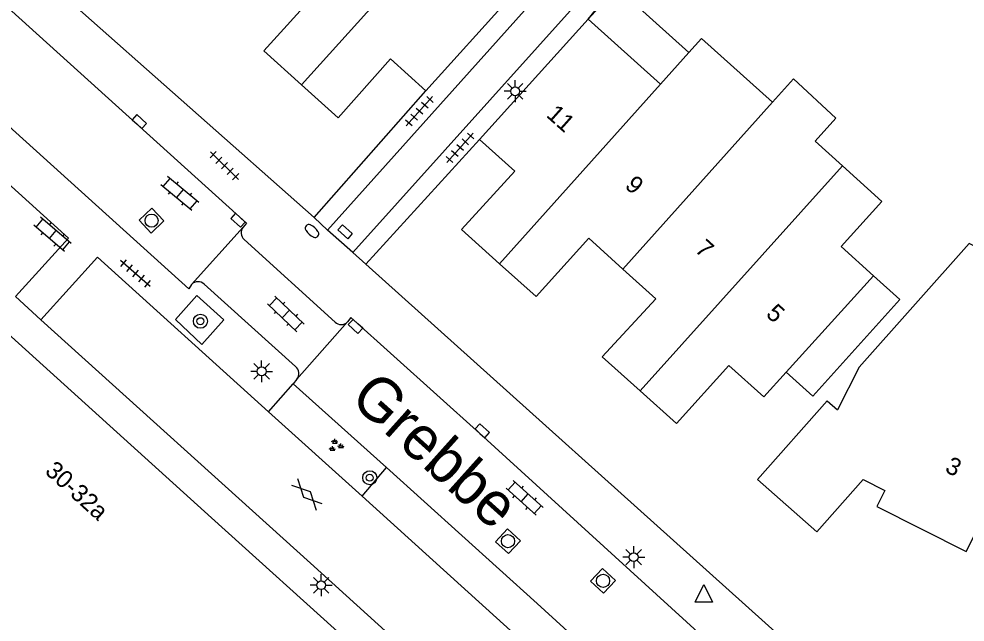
# Model space of a CAD drawing. Extents: x 131000 to 133013, y 393000 to 396501.
# Drawn here: x 131375.9 to 131429.8, y 395175.6 to 395209.9 of the extents above; entities that cross this region are included whole.
import ezdxf

# ---------------------------------------------------------------- set-up
doc = ezdxf.new("R2010")
doc.units = 0
for name, color, linetype in [('gg-anno-huisnummerreeks BGT', 7, 'Continuous'), ('gg-anno-openbare ruimte label', 7, 'Continuous'), ('gg-bbg-gedigitaliseerde bebouwing', 7, 'Continuous'), ('gg-bbg-hoofdgebouw', 7, 'Continuous'), ('gg-bbg-luifel en loopbrug', 7, 'Continuous'), ('gg-bbg-tussenscheiding', 7, 'Continuous'), ('gg-knt-verharding', 7, 'Continuous'), ('gt-symb-boom', 7, 'Continuous'), ('gt-symb-brandkraan', 7, 'Continuous'), ('gt-symb-gesloten verharding', 7, 'Continuous'), ('gt-symb-groenvak', 7, 'Continuous'), ('gt-symb-klinker verharding', 7, 'Continuous'), ('gt-symb-kolk', 7, 'Continuous'), ('gt-symb-kolk center center', 7, 'Continuous'), ('gt-symb-lichtmast', 7, 'Continuous'), ('gt-symb-rioolschacht', 7, 'Continuous'), ('gt-symb-tegel verharding', 7, 'Continuous'), ('gt-symb-waterafsluiter', 7, 'Continuous')]:
    doc.layers.add(name, color=color, linetype=linetype)

# ---------------------------------------------------------------- blocks, each defined once
blk = doc.blocks.new('gt0-WAFSL')
at = {"layer": 'gt-symb-waterafsluiter'}
for p, q in [((-0.5, -0.333), (0, 0.667)), ((0, 0.667), (0.5, -0.333)), ((0.5, -0.333), (-0.5, -0.333))]:
    blk.add_line(p, q, dxfattribs=at)
blk = doc.blocks.new('gt0-RS')
at = {"layer": 'gt-symb-rioolschacht'}
blk.add_lwpolyline([(-0.5, -0.5), (0.5, -0.5), (0.5, 0.5), (-0.5, 0.5)], close=True, dxfattribs=at)
blk.add_circle((0, 0), 0.375, dxfattribs=at)
blk = doc.blocks.new('gt0-LMAST')
at = {"layer": 'gt-symb-lichtmast'}
for p, q in [((-0.005, 0.246), (-0.005, 0.621)), ((-0.182, 0.173), (-0.447, 0.438)), ((0.172, 0.173), (0.437, 0.438)), ((-0.255, -0.004), (-0.63, -0.004)), ((-0.182, -0.181), (-0.447, -0.446)), ((-0.005, -0.254), (-0.005, -0.629)), ((0.437, -0.446), (0.172, -0.181)), ((0.245, -0.004), (0.62, -0.004))]:
    blk.add_line(p, q, dxfattribs=at)
blk.add_circle((-0.005, -0.004), 0.25, dxfattribs=at)
blk = doc.blocks.new('gt0-KL1')
at = {"layer": 'gt-symb-klinker verharding'}
for p, q in [((-1.15, 0.3), (1.15, 0.3)), ((-1, -0.3), (-1, 0.3)), ((-0.5, 0.3), (-0.5, 0.45)), ((0, -0.3), (0, 0.3)), ((0.5, 0.3), (0.5, 0.45)), ((1, -0.3), (1, 0.3)), ((-1.15, -0.3), (1.15, -0.3)), ((-0.5, -0.45), (-0.5, -0.3)), ((0.5, -0.45), (0.5, -0.3))]:
    blk.add_line(p, q, dxfattribs=at)
blk = doc.blocks.new('gt0-KOLK')
at = {"layer": 'gt-symb-kolk'}
blk.add_lwpolyline([(0, 0), (0.375, 0), (0.375, 0.4), (-0.375, 0.4), (-0.375, 0), (0, 0)], dxfattribs=at)
blk = doc.blocks.new('gt0-TEG1')
at = {"layer": 'gt-symb-tegel verharding'}
for p, q in [((-1.125, 0), (1.125, 0)), ((-0.9, -0.25), (-0.9, 0.25)), ((-0.45, -0.25), (-0.45, 0.25)), ((0, -0.25), (0, 0.25)), ((0.45, -0.25), (0.45, 0.25)), ((0.9, -0.25), (0.9, 0.25))]:
    blk.add_line(p, q, dxfattribs=at)
blk = doc.blocks.new('gt0-BR')
at = {"layer": 'gt-symb-brandkraan'}
for centre, radius, start, end in [((-0.244, 0), 0.206, 107.5669, 252.4331), ((0.599, -2.664), 3, 106.892, 107.5669), ((0, -0.691), 0.938, 73.108, 106.892), ((-0.599, -2.664), 3, 72.4331, 73.108), ((0.244, 0), 0.206, 287.567, 72.4331), ((0.599, 2.664), 3, 252.4331, 253.108), ((0, 0.691), 0.938, 253.108, 286.8921), ((-0.599, 2.664), 3, 286.8921, 287.567)]:
    blk.add_arc(centre, radius, start, end, dxfattribs=at)
blk = doc.blocks.new('gt0-KOLKCC')
at = {"layer": 'gt-symb-kolk center center'}
blk.add_lwpolyline([(-0.375, 0.2), (0.375, 0.2), (0.375, -0.2), (-0.375, -0.2)], close=True, dxfattribs=at)
blk = doc.blocks.new('gt0-GESVH1')
at = {"layer": 'gt-symb-gesloten verharding'}
for p, q in [((-0.992, -0.261), (0.008, 0.239)), ((0.008, -0.261), (-0.992, 0.239)), ((0.008, 0.239), (1.008, -0.261)), ((1.008, 0.239), (0.008, -0.261))]:
    blk.add_line(p, q, dxfattribs=at)
blk = doc.blocks.new('gt0-GRVAK')
at = {"layer": 'gt-symb-groenvak'}
for p, q in [((-0.11, 0.189), (-0.228, 0.24)), ((-0.182, 0.153), (0.088, 0.153)), ((-0.091, 0.211), (-0.156, 0.322)), ((-0.047, 0.214), (-0.047, 0.393)), ((-0.004, 0.211), (0.061, 0.322)), ((0.015, 0.189), (0.133, 0.24)), ((0.262, -0.052), (0.197, 0.059)), ((0.305, -0.049), (0.305, 0.13)), ((0.349, -0.052), (0.414, 0.059)), ((-0.245, -0.228), (-0.363, -0.177)), ((-0.318, -0.264), (-0.047, -0.264)), ((-0.226, -0.206), (-0.291, -0.095)), ((-0.183, -0.203), (-0.183, -0.024)), ((-0.139, -0.206), (-0.074, -0.095)), ((-0.12, -0.228), (-0.002, -0.177)), ((0.243, -0.074), (0.125, -0.023)), ((0.17, -0.11), (0.441, -0.11)), ((0.368, -0.074), (0.486, -0.023))]:
    blk.add_line(p, q, dxfattribs=at)
blk = doc.blocks.new('gt0-BOOM')
at = {"layer": 'gt-symb-boom'}
for radius in [0.4, 0.2]:
    blk.add_circle((0, 0), radius, dxfattribs=at)

msp = doc.modelspace()

# ---------------------------------------------------------------- linework, layer by layer
at = {"layer": 'gg-bbg-gedigitaliseerde bebouwing'}
for p, q in [((131412.469, 395206.238), (131408.348, 395209.945)), ((131414.091, 395208.041), (131412.469, 395206.238))]:
    msp.add_line(p, q, dxfattribs=at)
for points in [[(131418.847, 395205.209), (131414.809, 395208.84), (131414.091, 395208.041)], [(131422.455, 395204.299), (131420.051, 395206.547), (131418.847, 395205.209)], [(131430.814, 395194.091), (131431.99, 395196.18), (131430.05, 395197.17), (131423.782, 395190.132), (131422.555, 395187.689)], [(131418.005, 395183.722), (131421.975, 395188.203), (131422.555, 395187.689)]]:
    msp.add_lwpolyline(points, dxfattribs=at)
at = {"layer": 'gg-bbg-hoofdgebouw'}
for p, q in [((131399.092, 395205.855), (131405.292, 395212.725)), ((131408.348, 395209.945), (131402.147, 395203.086)), ((131386.893, 395181.55), (131368.635, 395198.042)), ((131419.623, 395189.836), (131424.611, 395195.321)), ((131418.358, 395188.445), (131419.623, 395189.836)), ((131386.893, 395181.55), (131395.279, 395174.001))]:
    msp.add_line(p, q, dxfattribs=at)
for points in [[(131392.006, 395206.205), (131389.869, 395208.134), (131392.891, 395211.467), (131390.998, 395213.169)], [(131399.092, 395205.855), (131397.086, 395207.673), (131394.095, 395204.319), (131392.006, 395206.205)], [(131422.835, 395201.584), (131421.279, 395202.991), (131422.455, 395204.299)], [(131403.299, 395196.017), (131401.132, 395197.956), (131404.161, 395201.287), (131402.147, 395203.086)], [(131424.611, 395195.321), (131422.762, 395197.002), (131425.082, 395199.553), (131422.835, 395201.584)], [(131410.324, 395195.712), (131408.39, 395197.472), (131405.388, 395194.147), (131403.299, 395196.017)], [(131411.303, 395188.772), (131409.141, 395190.717), (131412.195, 395194.01), (131410.324, 395195.712)], [(131418.358, 395188.445), (131416.372, 395190.218), (131413.372, 395186.91), (131411.303, 395188.772)], [(131418.005, 395183.722), (131421.368, 395180.743), (131424.011, 395183.727), (131425.251, 395183.104), (131424.798, 395182.201), (131429.89, 395179.641), (131430.699, 395181.249)]]:
    msp.add_lwpolyline(points, dxfattribs=at)
at = {"layer": 'gg-bbg-luifel en loopbrug'}
for points in [[(131408.348, 395209.945), (131409.975, 395211.744), (131414.091, 395208.041)], [(131419.623, 395189.836), (131421.142, 395188.47), (131426.1, 395193.981), (131424.611, 395195.321)]]:
    msp.add_lwpolyline(points, dxfattribs=at)
at = {"layer": 'gg-bbg-tussenscheiding'}
for p, q in [((131403.299, 395196.017), (131412.469, 395206.238)), ((131410.324, 395195.712), (131418.847, 395205.209)), ((131411.303, 395188.772), (131422.835, 395201.584))]:
    msp.add_line(p, q, dxfattribs=at)
msp.add_lwpolyline([(131392.006, 395206.205), (131401.219, 395216.401), (131404.104, 395219.598)], dxfattribs=at)
at = {"layer": 'gg-knt-verharding'}
for p, q in [((131352.189, 395234.534), (131392.737, 395198.637)), ((131408.348, 395209.945), (131412.647, 395215.262)), ((131393.502, 395197.924), (131407.684, 395213.744)), ((131394.944, 395196.648), (131409.393, 395212.729)), ((131392.737, 395198.637), (131399.092, 395205.855)), ((131402.147, 395203.086), (131395.678, 395195.997)), ((131393.502, 395197.924), (131392.737, 395198.637)), ((131388.692, 395198.094), (131385.741, 395194.836)), ((131394.944, 395196.648), (131393.502, 395197.924)), ((131388.744, 395197.39), (131393.93, 395192.696)), ((131395.678, 395195.997), (131394.944, 395196.648)), ((131386.468, 395194.855), (131391.679, 395190.165)), ((131377.162, 395192.814), (131375.709, 395194.14)), ((131394.627, 395192.701), (131391.738, 395189.442)), ((131391.738, 395189.442), (131391.53, 395189.186)), ((131390.124, 395187.587), (131391.53, 395189.186)), ((131391.53, 395189.186), (131396.857, 395184.423)), ((131395.46, 395182.785), (131390.124, 395187.587)), ((131395.46, 395182.785), (131396.857, 395184.423))]:
    msp.add_line(p, q, dxfattribs=at)
for points in [[(131335.385, 395246.589), (131388.881, 395198.322), (131388.692, 395198.094)], [(131385.741, 395194.836), (131385.584, 395194.579), (131365.85, 395212.405), (131347.999, 395228.455), (131332.009, 395242.88)], [(131372.013, 395197.455), (131375.066, 395200.789), (131378.743, 395197.474), (131375.709, 395194.14)], [(131390.124, 395187.587), (131380.388, 395196.386), (131377.162, 395192.814)], [(131395.678, 395195.997), (131419.36, 395174.733), (131423.128, 395172.085), (131427.064, 395169.695)], [(131386.05, 395194.205), (131384.823, 395192.836), (131386.339, 395191.423), (131387.584, 395192.812), (131386.05, 395194.205)], [(131377.162, 395192.814), (131392.532, 395178.974), (131404.917, 395167.75)], [(131415.46, 395174.258), (131402.178, 395186.356), (131394.829, 395192.956), (131394.627, 395192.701)], [(131396.857, 395184.423), (131405.442, 395176.667), (131410.202, 395172.318), (131411.209, 395171.353)], [(131404.917, 395167.75), (131408.159, 395171.311), (131395.46, 395182.785)]]:
    msp.add_lwpolyline(points, dxfattribs=at)
for centre, radius, start, end in [((131389.066, 395197.768), 0.497, 138.9291, 229.5197), ((131386.114, 395194.468), 0.524, 47.5749, 135.4193), ((131394.276, 395193.024), 0.477, 223.419, 317.403), ((131391.353, 395189.775), 0.509, 319.1642, 50.1663)]:
    msp.add_arc(centre, radius, start, end, dxfattribs=at)

# ---------------------------------------------------------------- block references
at = {"layer": 'gt-symb-boom'}
for p in [(131386.25, 395192.743), (131395.901, 395183.832)]:
    msp.add_blockref('gt0-BOOM', p, dxfattribs=at)
at = {"layer": 'gt-symb-brandkraan', "rotation": 138.60919760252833}
msp.add_blockref('gt0-BR', (131392.611, 395197.878), dxfattribs=at)
at = {"layer": 'gt-symb-gesloten verharding', "rotation": 134.43273358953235}
msp.add_blockref('gt0-GESVH1', (131392.318, 395182.863), dxfattribs=at)
at = {"layer": 'gt-symb-groenvak'}
msp.add_blockref('gt0-GRVAK', (131393.956, 395185.656), dxfattribs=at)
at = {"layer": 'gt-symb-klinker verharding'}
for p, rotation in [((131385.078, 395200.006), 140.31173296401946), ((131377.822, 395197.679), 139.29925519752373), ((131391.119, 395193.16), 136.13442163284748), ((131404.73, 395182.689), -42.20433768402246)]:
    msp.add_blockref('gt0-KL1', p, dxfattribs=dict(at, rotation=rotation))
at = {"layer": 'gt-symb-kolk'}
for p, rotation in [((131382.64, 395203.96), -42.04255015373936), ((131388.524, 395198.639), 137.8765618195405), ((131395.225, 395192.591), 137.39100385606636), ((131402.178, 395186.356), -41.88080981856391)]:
    msp.add_blockref('gt0-KOLK', p, dxfattribs=dict(at, rotation=rotation))
at = {"layer": 'gt-symb-kolk center center', "rotation": -41.51461925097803}
msp.add_blockref('gt0-KOLKCC', (131394.495, 395197.838), dxfattribs=at)
at = {"layer": 'gt-symb-lichtmast'}
for p in [(131404.193, 395205.834), (131389.747, 395189.892), (131410.947, 395179.315), (131393.135, 395177.714)]:
    msp.add_blockref('gt0-LMAST', p, dxfattribs=at)
at = {"layer": 'gt-symb-rioolschacht'}
for p, rotation in [((131383.47, 395198.468), 133.50002865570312), ((131403.779, 395180.219), 137.22907135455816), ((131409.196, 395177.961), 136.98610658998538)]:
    msp.add_blockref('gt0-RS', p, dxfattribs=dict(at, rotation=rotation))
at = {"layer": 'gt-symb-tegel verharding'}
for p, rotation in [((131398.734, 395204.693), 48.11919018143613), ((131401.049, 395202.618), 48.11919018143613), ((131387.622, 395201.593), 135.56726640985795), ((131382.542, 395195.46), 139.0567378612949)]:
    msp.add_blockref('gt0-TEG1', p, dxfattribs=dict(at, rotation=rotation))
at = {"layer": 'gt-symb-waterafsluiter'}
msp.add_blockref('gt0-WAFSL', (131414.939, 395177.079), dxfattribs=at)

# ---------------------------------------------------------------- texts
at = {"layer": 'gg-anno-huisnummerreeks BGT'}
for s, rotation, p in [('11', 318.2, (131405.91, 395204.418)), ('9', 317.7, (131410.383, 395200.39)), ('7', 317.7, (131414.379, 395196.755)), ('5', 318.2, (131418.424, 395193.078)), ('3', 333.3, (131428.622, 395184.196)), ('30-32a', 317.9, (131377.337, 395184.131))]:
    msp.add_text(s, height=1, rotation=rotation, dxfattribs=at).set_placement(p)
at = {"layer": 'gg-anno-openbare ruimte label'}
msp.add_text('Grebbe', height=2.5, rotation=318.1, dxfattribs=at).set_placement((131394.684, 395188.214))

doc.saveas('drawing.dxf')
